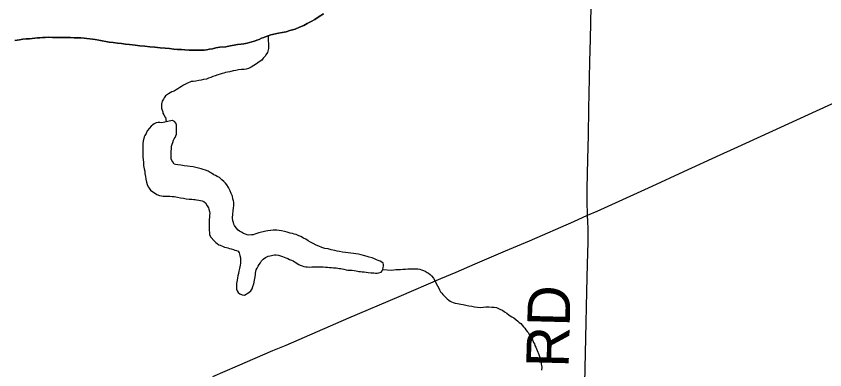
# Model space of a CAD drawing. Extents: x 2.1 to 73.9, y 4 to 26.
# Drawn here: x 44.489 to 45.03, y 22.148 to 22.385 of the extents above; entities that cross this region are included whole.
import ezdxf

# ---------------------------------------------------------------- set-up
doc = ezdxf.new("R2010")
doc.units = 0
for name, color, linetype in [('GM_X_County_Road', 7, 'Continuous'), ('GM_X_Major_River', 7, 'Continuous'), ('GM_X_Minor_Lake', 7, 'Continuous'), ('GM_X_Minor_River', 7, 'Continuous'), ('GM_X_Township_Road', 7, 'Continuous'), ('GM_X_Township_Road_Text', 7, 'Continuous')]:
    doc.layers.add(name, color=color, linetype=linetype)

msp = doc.modelspace()

# ---------------------------------------------------------------- linework, layer by layer
at = {"layer": 'GM_X_County_Road'}
for points in [[(44.87103, 22.25157), (44.87749, 22.25442), (44.9143, 22.2711), (44.9355, 22.28079), (44.9598, 22.29194), (44.96909, 22.29629), (44.98719, 22.30455), (45.08219, 22.34795), (45.10223, 22.3572), (45.11697, 22.36384), (45.12254, 22.36637)], [(44.62022, 22.1439), (44.63676, 22.15092), (44.66047, 22.1611), (44.66934, 22.16485), (44.71128, 22.183), (44.74504, 22.19735), (44.77276, 22.20921), (44.78304, 22.21363), (44.7959, 22.21913), (44.81621, 22.22778), (44.83223, 22.23459), (44.86185, 22.24752), (44.87103, 22.25157)]]:
    msp.add_lwpolyline(points, dxfattribs=at)
at = {"layer": 'GM_X_Major_River'}
for points in [[(44.52738, 22.37027), (44.52966, 22.37023), (44.53194, 22.3702), (44.53422, 22.36997), (44.54163, 22.36909), (44.5439, 22.36868), (44.54618, 22.36826), (44.54864, 22.36765), (44.55092, 22.36724), (44.55357, 22.367), (44.55642, 22.36658), (44.55908, 22.36635), (44.56192, 22.36592), (44.56458, 22.36569), (44.56838, 22.36525), (44.57142, 22.36482), (44.57465, 22.36458), (44.57806, 22.36414), (44.58148, 22.3639), (44.58509, 22.36346), (44.58832, 22.36322), (44.59136, 22.36298), (44.5942, 22.36256), (44.59667, 22.36233), (44.59933, 22.36229), (44.60162, 22.36225), (44.60447, 22.36202), (44.60675, 22.36198), (44.60884, 22.36195), (44.61074, 22.36192), (44.61264, 22.36188), (44.61436, 22.36205), (44.61607, 22.36221), (44.61798, 22.36256), (44.62007, 22.36291), (44.62237, 22.36344), (44.62504, 22.36397), (44.62903, 22.36428), (44.6319, 22.36481), (44.63457, 22.36534), (44.63685, 22.36568), (44.63914, 22.36602), (44.64105, 22.36618), (44.64315, 22.36672), (44.64486, 22.36707), (44.64639, 22.36762), (44.64811, 22.36797), (44.64964, 22.36852), (44.65117, 22.36906), (44.6529, 22.36999), (44.65442, 22.37034), (44.65596, 22.37108), (44.6573, 22.37163), (44.65902, 22.37217), (44.66417, 22.37323), (44.66665, 22.37376), (44.66932, 22.37429), (44.6718, 22.37501), (44.67543, 22.3759), (44.67831, 22.37737), (44.68118, 22.37847), (44.68348, 22.37976), (44.68597, 22.38105), (44.68847, 22.38253), (44.69135, 22.38439), (44.69423, 22.38624)], [(44.69423, 22.38624), (44.69135, 22.38439), (44.68847, 22.38253), (44.68597, 22.38105), (44.68348, 22.37976), (44.68118, 22.37847), (44.67831, 22.37737), (44.67543, 22.3759), (44.6718, 22.37501), (44.66932, 22.37429), (44.66665, 22.37376), (44.66417, 22.37323), (44.65902, 22.37217), (44.6573, 22.37163), (44.65596, 22.37108), (44.65442, 22.37034), (44.6529, 22.36999), (44.65117, 22.36906), (44.64964, 22.36852), (44.64811, 22.36797), (44.64639, 22.36762), (44.64486, 22.36707), (44.64315, 22.36672), (44.64105, 22.36618), (44.63914, 22.36602), (44.63685, 22.36568), (44.63457, 22.36534), (44.6319, 22.36481), (44.62903, 22.36428), (44.62504, 22.36397), (44.62237, 22.36344), (44.62007, 22.36291), (44.61798, 22.36256), (44.61607, 22.36221), (44.61436, 22.36205), (44.61264, 22.36188), (44.61074, 22.36192), (44.60884, 22.36195), (44.60675, 22.36198), (44.60447, 22.36202), (44.60162, 22.36225), (44.59933, 22.36229), (44.59667, 22.36233), (44.5942, 22.36256), (44.59136, 22.36298), (44.58832, 22.36322), (44.58509, 22.36346), (44.58148, 22.3639), (44.57806, 22.36414), (44.57465, 22.36458), (44.57142, 22.36482), (44.56838, 22.36525), (44.56458, 22.36569), (44.56192, 22.36592), (44.55908, 22.36635), (44.55642, 22.36658), (44.55357, 22.367), (44.55092, 22.36724), (44.54864, 22.36765), (44.54618, 22.36826), (44.5439, 22.36868), (44.54163, 22.36909), (44.53422, 22.36997), (44.53194, 22.3702), (44.52966, 22.37023), (44.52738, 22.37027)], [(44.48779, 22.36843), (44.49084, 22.36895), (44.49313, 22.36929), (44.49523, 22.36945), (44.49751, 22.36961), (44.49941, 22.36976), (44.50113, 22.36993), (44.50284, 22.37009), (44.50456, 22.37025), (44.50627, 22.37041), (44.50798, 22.37039), (44.51008, 22.37054), (44.51293, 22.3705), (44.51483, 22.37047), (44.51692, 22.37044), (44.51901, 22.3704), (44.5211, 22.37037), (44.52301, 22.37034), (44.5251, 22.37031), (44.52738, 22.37027)], [(44.52738, 22.37027), (44.5251, 22.37031), (44.52301, 22.37034), (44.5211, 22.37037), (44.51901, 22.3704), (44.51692, 22.37044), (44.51483, 22.37047), (44.51293, 22.3705), (44.51008, 22.37054), (44.50798, 22.37039), (44.50627, 22.37041), (44.50456, 22.37025), (44.50284, 22.37009), (44.50113, 22.36993), (44.49941, 22.36976), (44.49751, 22.36961), (44.49523, 22.36945), (44.49313, 22.36929), (44.49084, 22.36895), (44.48779, 22.36843)]]:
    msp.add_lwpolyline(points, dxfattribs=at)
at = {"layer": 'GM_X_Minor_Lake'}
for points in [[(44.59308, 22.31488), (44.58621, 22.31347), (44.58469, 22.3135), (44.58373, 22.31351), (44.5824, 22.31334), (44.58106, 22.3126), (44.5801, 22.31205), (44.57894, 22.31112), (44.57778, 22.30981), (44.57642, 22.30812), (44.57563, 22.30623), (44.57485, 22.30491), (44.57427, 22.30397), (44.57406, 22.30283), (44.57365, 22.30132), (44.57343, 22.29942), (44.57341, 22.29771), (44.57338, 22.29582), (44.57335, 22.29392), (44.57332, 22.29221), (44.57348, 22.29049), (44.57365, 22.28878), (44.57381, 22.28688), (44.57396, 22.28478), (44.57431, 22.28269), (44.57467, 22.28097), (44.57483, 22.27945), (44.57518, 22.27755), (44.57553, 22.27564), (44.57588, 22.27373), (44.57624, 22.27221), (44.57698, 22.27068), (44.57772, 22.26971), (44.57865, 22.26837), (44.58279, 22.26545), (44.58468, 22.26486), (44.58582, 22.26465), (44.58696, 22.26444), (44.58829, 22.26442), (44.58943, 22.2644), (44.59038, 22.26438), (44.59152, 22.26437), (44.59304, 22.26415), (44.59437, 22.26413), (44.59665, 22.26371), (44.59854, 22.2633), (44.60063, 22.26308), (44.60253, 22.26267), (44.60442, 22.26245), (44.60614, 22.26242), (44.60746, 22.26221), (44.60841, 22.2622), (44.60936, 22.26199), (44.61088, 22.26178), (44.61201, 22.26138), (44.61315, 22.26117), (44.61429, 22.26077), (44.61542, 22.26), (44.61652, 22.25789), (44.61726, 22.25655), (44.61763, 22.25559), (44.61799, 22.25407), (44.61816, 22.25273), (44.61814, 22.25159), (44.61812, 22.25026), (44.6179, 22.24875), (44.61788, 22.24742), (44.61786, 22.24628), (44.61784, 22.24495), (44.61782, 22.24381), (44.61781, 22.24267), (44.61779, 22.24134), (44.61796, 22.24), (44.61793, 22.23868), (44.61867, 22.23714), (44.62129, 22.23425), (44.62223, 22.23348), (44.62317, 22.2327), (44.6243, 22.23192), (44.62524, 22.23153), (44.62713, 22.23074), (44.62807, 22.23034), (44.6294, 22.22994), (44.63035, 22.22974), (44.63148, 22.22934), (44.63243, 22.22913), (44.63413, 22.22873), (44.63508, 22.22833), (44.63603, 22.22813), (44.63716, 22.22754), (44.6379, 22.22658), (44.63844, 22.22467), (44.6388, 22.22314), (44.63878, 22.222), (44.63877, 22.22086), (44.63874, 22.21953), (44.63853, 22.21821), (44.63812, 22.21593)], [(44.59308, 22.31488), (44.58621, 22.31347), (44.58469, 22.3135), (44.58373, 22.31351), (44.5824, 22.31334), (44.58106, 22.3126), (44.5801, 22.31205), (44.57894, 22.31112), (44.57778, 22.30981), (44.57642, 22.30812), (44.57563, 22.30623), (44.57485, 22.30491), (44.57427, 22.30397), (44.57406, 22.30283), (44.57365, 22.30132), (44.57343, 22.29942), (44.57341, 22.29771), (44.57338, 22.29582), (44.57335, 22.29392), (44.57332, 22.29221), (44.57348, 22.29049), (44.57365, 22.28878), (44.57381, 22.28688), (44.57396, 22.28478), (44.57431, 22.28269), (44.57467, 22.28097), (44.57483, 22.27945), (44.57518, 22.27755), (44.57553, 22.27564), (44.57588, 22.27373), (44.57624, 22.27221), (44.57698, 22.27068), (44.57772, 22.26971), (44.57865, 22.26837), (44.58279, 22.26545), (44.58468, 22.26486), (44.58582, 22.26465), (44.58696, 22.26444), (44.58829, 22.26442), (44.58943, 22.2644), (44.59038, 22.26438), (44.59152, 22.26437), (44.59304, 22.26415), (44.59437, 22.26413), (44.59665, 22.26371), (44.59854, 22.2633), (44.60063, 22.26308), (44.60253, 22.26267), (44.60442, 22.26245), (44.60614, 22.26242), (44.60746, 22.26221), (44.60841, 22.2622), (44.60936, 22.26199), (44.61088, 22.26178), (44.61201, 22.26138), (44.61315, 22.26117), (44.61429, 22.26077), (44.61542, 22.26), (44.61652, 22.25789), (44.61726, 22.25655), (44.61763, 22.25559), (44.61799, 22.25407), (44.61816, 22.25273), (44.61814, 22.25159), (44.61812, 22.25026), (44.6179, 22.24875), (44.61788, 22.24742), (44.61786, 22.24628), (44.61784, 22.24495), (44.61782, 22.24381), (44.61781, 22.24267), (44.61779, 22.24134), (44.61796, 22.24), (44.61793, 22.23868), (44.61867, 22.23714), (44.62129, 22.23425), (44.62223, 22.23348), (44.62317, 22.2327), (44.6243, 22.23192), (44.62524, 22.23153), (44.62713, 22.23074), (44.62807, 22.23034), (44.6294, 22.22994), (44.63035, 22.22974), (44.63148, 22.22934), (44.63243, 22.22913), (44.63413, 22.22873), (44.63508, 22.22833), (44.63603, 22.22813), (44.63716, 22.22754), (44.6379, 22.22658), (44.63844, 22.22467), (44.6388, 22.22314), (44.63878, 22.222), (44.63877, 22.22086), (44.63874, 22.21953), (44.63853, 22.21821), (44.63812, 22.21593)], [(44.59232, 22.29095), (44.59234, 22.29228), (44.59237, 22.29418), (44.59259, 22.29627), (44.59262, 22.29779), (44.59302, 22.29911), (44.59342, 22.30025), (44.59401, 22.30176), (44.59441, 22.3027), (44.59499, 22.30364), (44.59558, 22.30477), (44.59597, 22.30572), (44.59599, 22.30667), (44.59601, 22.308), (44.59603, 22.30952), (44.59605, 22.31085), (44.59588, 22.3118), (44.59571, 22.31294), (44.59459, 22.31429), (44.59327, 22.31488), (44.59308, 22.31488)], [(44.59232, 22.29095), (44.59234, 22.29228), (44.59237, 22.29418), (44.59259, 22.29627), (44.59262, 22.29779), (44.59302, 22.29911), (44.59342, 22.30025), (44.59401, 22.30176), (44.59441, 22.3027), (44.59499, 22.30364), (44.59558, 22.30477), (44.59597, 22.30572), (44.59599, 22.30667), (44.59601, 22.308), (44.59603, 22.30952), (44.59605, 22.31085), (44.59588, 22.3118), (44.59571, 22.31294), (44.59459, 22.31429), (44.59327, 22.31488), (44.59308, 22.31488)], [(44.72969, 22.2217), (44.72837, 22.22248), (44.72686, 22.22308), (44.72496, 22.22349), (44.72345, 22.22408), (44.72117, 22.22469), (44.71947, 22.22509), (44.71776, 22.2255), (44.71606, 22.22572), (44.71435, 22.22594), (44.71264, 22.22615), (44.71093, 22.22637), (44.70904, 22.22678), (44.70714, 22.227), (44.70505, 22.22741), (44.70353, 22.22763), (44.70202, 22.22803), (44.69936, 22.22845), (44.69747, 22.22905), (44.69519, 22.22947), (44.6933, 22.23007), (44.69122, 22.23086), (44.68933, 22.23165), (44.68745, 22.23263), (44.68556, 22.23361), (44.68405, 22.23459), (44.68255, 22.23556), (44.68085, 22.23635), (44.67915, 22.23732), (44.67783, 22.23791), (44.67689, 22.23831), (44.67594, 22.2387), (44.6748, 22.23891), (44.67348, 22.23931), (44.67196, 22.23972), (44.67007, 22.24032), (44.66818, 22.24073), (44.66628, 22.24114), (44.66457, 22.24136), (44.66305, 22.24157), (44.66058, 22.24161), (44.65887, 22.24145), (44.65715, 22.24128), (44.65582, 22.24092), (44.65105, 22.23986), (44.64971, 22.2395), (44.64837, 22.23895), (44.64722, 22.23859), (44.64608, 22.23842), (44.64436, 22.23826), (44.64323, 22.23846), (44.64209, 22.23886), (44.64077, 22.23945), (44.63945, 22.24023), (44.63813, 22.24102), (44.63719, 22.2416), (44.63588, 22.24314), (44.63476, 22.24468), (44.6344, 22.24563), (44.63404, 22.24678), (44.63367, 22.24793), (44.63351, 22.24983), (44.63355, 22.2523), (44.63378, 22.25457), (44.634, 22.25647), (44.63421, 22.2578), (44.63423, 22.25894), (44.63425, 22.26027), (44.63407, 22.26122), (44.63371, 22.26256), (44.63336, 22.26427), (44.63263, 22.26618), (44.6319, 22.26791), (44.63116, 22.26925), (44.63079, 22.2702), (44.62968, 22.27193), (44.62874, 22.27309), (44.62762, 22.27424), (44.62631, 22.27521), (44.62481, 22.27676), (44.62311, 22.27754), (44.62198, 22.27813), (44.62104, 22.27872), (44.61934, 22.27969), (44.6184, 22.28028), (44.61708, 22.28106), (44.61538, 22.28166), (44.61386, 22.28225), (44.61235, 22.28266), (44.60705, 22.28407), (44.60515, 22.28429), (44.60325, 22.28451), (44.60116, 22.28473), (44.59889, 22.28515), (44.5968, 22.28537), (44.59528, 22.28559), (44.59433, 22.28579), (44.5934, 22.28733), (44.59285, 22.28829), (44.59248, 22.28924), (44.59232, 22.29095)], [(44.72969, 22.2217), (44.72837, 22.22248), (44.72686, 22.22308), (44.72496, 22.22349), (44.72345, 22.22408), (44.72117, 22.22469), (44.71947, 22.22509), (44.71776, 22.2255), (44.71606, 22.22572), (44.71435, 22.22594), (44.71264, 22.22615), (44.71093, 22.22637), (44.70904, 22.22678), (44.70714, 22.227), (44.70505, 22.22741), (44.70353, 22.22763), (44.70202, 22.22803), (44.69936, 22.22845), (44.69747, 22.22905), (44.69519, 22.22947), (44.6933, 22.23007), (44.69122, 22.23086), (44.68933, 22.23165), (44.68745, 22.23263), (44.68556, 22.23361), (44.68405, 22.23459), (44.68255, 22.23556), (44.68085, 22.23635), (44.67915, 22.23732), (44.67783, 22.23791), (44.67689, 22.23831), (44.67594, 22.2387), (44.6748, 22.23891), (44.67348, 22.23931), (44.67196, 22.23972), (44.67007, 22.24032), (44.66818, 22.24073), (44.66628, 22.24114), (44.66457, 22.24136), (44.66305, 22.24157), (44.66058, 22.24161), (44.65887, 22.24145), (44.65715, 22.24128), (44.65582, 22.24092), (44.65105, 22.23986), (44.64971, 22.2395), (44.64837, 22.23895), (44.64722, 22.23859), (44.64608, 22.23842), (44.64436, 22.23826), (44.64323, 22.23846), (44.64209, 22.23886), (44.64077, 22.23945), (44.63945, 22.24023), (44.63813, 22.24102), (44.63719, 22.2416), (44.63588, 22.24314), (44.63476, 22.24468), (44.6344, 22.24563), (44.63404, 22.24678), (44.63367, 22.24793), (44.63351, 22.24983), (44.63355, 22.2523), (44.63378, 22.25457), (44.634, 22.25647), (44.63421, 22.2578), (44.63423, 22.25894), (44.63425, 22.26027), (44.63407, 22.26122), (44.63371, 22.26256), (44.63336, 22.26427), (44.63263, 22.26618), (44.6319, 22.26791), (44.63116, 22.26925), (44.63079, 22.2702), (44.62968, 22.27193), (44.62874, 22.27309), (44.62762, 22.27424), (44.62631, 22.27521), (44.62481, 22.27676), (44.62311, 22.27754), (44.62198, 22.27813), (44.62104, 22.27872), (44.61934, 22.27969), (44.6184, 22.28028), (44.61708, 22.28106), (44.61538, 22.28166), (44.61386, 22.28225), (44.61235, 22.28266), (44.60705, 22.28407), (44.60515, 22.28429), (44.60325, 22.28451), (44.60116, 22.28473), (44.59889, 22.28515), (44.5968, 22.28537), (44.59528, 22.28559), (44.59433, 22.28579), (44.5934, 22.28733), (44.59285, 22.28829), (44.59248, 22.28924), (44.59232, 22.29095)], [(44.63812, 22.21593), (44.63771, 22.21423), (44.6375, 22.21271), (44.63709, 22.2112), (44.63688, 22.20968), (44.63647, 22.20817), (44.63627, 22.20703), (44.63606, 22.2059), (44.63604, 22.20476), (44.63602, 22.20343), (44.63619, 22.20228), (44.63655, 22.20114), (44.6373, 22.19999), (44.63842, 22.19902), (44.63993, 22.19842), (44.64145, 22.19821), (44.64433, 22.20006), (44.64568, 22.20099), (44.64666, 22.2025), (44.64706, 22.20401), (44.64766, 22.20571), (44.64808, 22.20818), (44.64849, 22.21045), (44.64871, 22.21197), (44.64891, 22.21291), (44.64932, 22.215), (44.64991, 22.21613), (44.6505, 22.21745), (44.65128, 22.21877), (44.65206, 22.21989), (44.65284, 22.22102), (44.654, 22.22233), (44.65554, 22.22326), (44.65726, 22.22418), (44.6586, 22.22454), (44.66032, 22.22489), (44.66146, 22.22506), (44.6626, 22.22505), (44.66412, 22.22483), (44.66545, 22.22443), (44.66696, 22.22403), (44.6681, 22.22363), (44.66923, 22.22323), (44.67036, 22.22264), (44.6715, 22.22205), (44.67301, 22.22165), (44.67395, 22.22107), (44.67489, 22.22048), (44.67584, 22.2199), (44.67678, 22.21931), (44.67772, 22.21873), (44.67866, 22.21814), (44.67999, 22.21774), (44.68112, 22.21734), (44.68245, 22.21713), (44.68359, 22.21711), (44.68511, 22.2169), (44.68644, 22.21707), (44.68796, 22.21704), (44.68949, 22.21721), (44.69405, 22.21714), (44.69557, 22.21692), (44.69709, 22.2169), (44.69842, 22.21669), (44.69975, 22.21667), (44.70108, 22.21645), (44.70279, 22.21643), (44.70393, 22.21622), (44.70487, 22.21602), (44.70582, 22.216), (44.70677, 22.21579), (44.70791, 22.21559), (44.70942, 22.21518), (44.71056, 22.21497), (44.71189, 22.21495), (44.71341, 22.21493), (44.71474, 22.21472), (44.71626, 22.2145), (44.71797, 22.2141), (44.7191, 22.21389), (44.72024, 22.21368), (44.72157, 22.21366), (44.7229, 22.21345), (44.72423, 22.21343), (44.72594, 22.21321), (44.72689, 22.2132), (44.72803, 22.21318), (44.72917, 22.21297), (44.73031, 22.21295), (44.73145, 22.21312), (44.73298, 22.21348), (44.73357, 22.21442), (44.73396, 22.21536), (44.73417, 22.21669), (44.73438, 22.21764), (44.73439, 22.21859), (44.73422, 22.21954), (44.73328, 22.22031), (44.73215, 22.2209), (44.73082, 22.2213), (44.72969, 22.2217)], [(44.63812, 22.21593), (44.63771, 22.21423), (44.6375, 22.21271), (44.63709, 22.2112), (44.63688, 22.20968), (44.63647, 22.20817), (44.63627, 22.20703), (44.63606, 22.2059), (44.63604, 22.20476), (44.63602, 22.20343), (44.63619, 22.20228), (44.63655, 22.20114), (44.6373, 22.19999), (44.63842, 22.19902), (44.63993, 22.19842), (44.64145, 22.19821), (44.64433, 22.20006), (44.64568, 22.20099), (44.64666, 22.2025), (44.64706, 22.20401), (44.64766, 22.20571), (44.64808, 22.20818), (44.64849, 22.21045), (44.64871, 22.21197), (44.64891, 22.21291), (44.64932, 22.215), (44.64991, 22.21613), (44.6505, 22.21745), (44.65128, 22.21877), (44.65206, 22.21989), (44.65284, 22.22102), (44.654, 22.22233), (44.65554, 22.22326), (44.65726, 22.22418), (44.6586, 22.22454), (44.66032, 22.22489), (44.66146, 22.22506), (44.6626, 22.22505), (44.66412, 22.22483), (44.66545, 22.22443), (44.66696, 22.22403), (44.6681, 22.22363), (44.66923, 22.22323), (44.67036, 22.22264), (44.6715, 22.22205), (44.67301, 22.22165), (44.67395, 22.22107), (44.67489, 22.22048), (44.67584, 22.2199), (44.67678, 22.21931), (44.67772, 22.21873), (44.67866, 22.21814), (44.67999, 22.21774), (44.68112, 22.21734), (44.68245, 22.21713), (44.68359, 22.21711), (44.68511, 22.2169), (44.68644, 22.21707), (44.68796, 22.21704), (44.68949, 22.21721), (44.69405, 22.21714), (44.69557, 22.21692), (44.69709, 22.2169), (44.69842, 22.21669), (44.69975, 22.21667), (44.70108, 22.21645), (44.70279, 22.21643), (44.70393, 22.21622), (44.70487, 22.21602), (44.70582, 22.216), (44.70677, 22.21579), (44.70791, 22.21559), (44.70942, 22.21518), (44.71056, 22.21497), (44.71189, 22.21495), (44.71341, 22.21493), (44.71474, 22.21472), (44.71626, 22.2145), (44.71797, 22.2141), (44.7191, 22.21389), (44.72024, 22.21368), (44.72157, 22.21366), (44.7229, 22.21345), (44.72423, 22.21343), (44.72594, 22.21321), (44.72689, 22.2132), (44.72803, 22.21318), (44.72917, 22.21297), (44.73031, 22.21295), (44.73145, 22.21312), (44.73298, 22.21348), (44.73357, 22.21442), (44.73396, 22.21536), (44.73417, 22.21669), (44.73438, 22.21764), (44.73439, 22.21859), (44.73422, 22.21954), (44.73328, 22.22031), (44.73215, 22.2209), (44.73082, 22.2213), (44.72969, 22.2217)]]:
    msp.add_lwpolyline(points, dxfattribs=at)
at = {"layer": 'GM_X_Minor_River'}
for points in [[(44.6573, 22.37163), (44.65754, 22.36307), (44.65734, 22.36213), (44.65674, 22.36043), (44.65577, 22.35892), (44.65518, 22.35798), (44.65402, 22.35667), (44.65305, 22.35535), (44.65132, 22.35424), (44.64958, 22.35275), (44.64767, 22.35164), (44.64594, 22.35053), (44.64421, 22.34979), (44.64268, 22.34925), (44.64116, 22.34908), (44.63944, 22.34892), (44.63754, 22.34876), (44.63563, 22.34841), (44.63392, 22.34806), (44.63162, 22.34752), (44.6301, 22.34717), (44.62876, 22.347), (44.62762, 22.34664), (44.62647, 22.34628), (44.62513, 22.34592), (44.6236, 22.34537), (44.62188, 22.34483), (44.62035, 22.34428), (44.61882, 22.34374), (44.61729, 22.34319), (44.61595, 22.34264), (44.61405, 22.34229), (44.61252, 22.34194), (44.6108, 22.34158), (44.60889, 22.34123), (44.60718, 22.34107), (44.60585, 22.3409), (44.60489, 22.34054), (44.60374, 22.34018), (44.60278, 22.33962), (44.60163, 22.33907), (44.60067, 22.33851), (44.59933, 22.33759), (44.59818, 22.33703), (44.59683, 22.33611), (44.59568, 22.33536), (44.59434, 22.33462), (44.59281, 22.33408), (44.59165, 22.33334), (44.5905, 22.33278), (44.58858, 22.33149), (44.58761, 22.33017), (44.58721, 22.32923), (44.58643, 22.32791), (44.58623, 22.32696), (44.58602, 22.32583), (44.586, 22.3245), (44.58598, 22.32317), (44.58634, 22.32183), (44.5867, 22.32068), (44.58688, 22.31973), (44.58743, 22.31877), (44.58836, 22.31724), (44.58854, 22.31705), (44.58912, 22.31409)], [(44.73396, 22.21536), (44.74004, 22.21489), (44.74137, 22.21506), (44.74271, 22.21522), (44.74423, 22.21539), (44.74575, 22.21537), (44.74747, 22.21553), (44.74918, 22.2155), (44.7507, 22.21567), (44.7528, 22.21582), (44.75432, 22.2158), (44.75565, 22.21578), (44.75736, 22.21575), (44.75869, 22.21554), (44.76001, 22.21514), (44.76134, 22.21474), (44.76247, 22.21415), (44.7636, 22.21337), (44.76454, 22.21279), (44.76567, 22.21201), (44.7666, 22.21105), (44.76791, 22.2095), (44.76939, 22.20701), (44.76976, 22.20605), (44.77068, 22.20433), (44.77161, 22.2028), (44.77198, 22.20184), (44.77272, 22.2005), (44.77346, 22.19954), (44.77421, 22.19857), (44.77701, 22.19568), (44.77814, 22.1949), (44.77908, 22.19413), (44.78003, 22.19373), (44.78116, 22.19333), (44.78249, 22.19293), (44.784, 22.19253), (44.78628, 22.19211), (44.7878, 22.1919), (44.78969, 22.19149), (44.79159, 22.19108), (44.79349, 22.19086), (44.79538, 22.19045), (44.79728, 22.19023), (44.79918, 22.19001), (44.80108, 22.19017), (44.80299, 22.19033), (44.80489, 22.1903), (44.80698, 22.19026), (44.8085, 22.19005), (44.81001, 22.18984), (44.81153, 22.18924), (44.81285, 22.18865), (44.81417, 22.18806), (44.81549, 22.18709), (44.81699, 22.18611), (44.81868, 22.18476), (44.82038, 22.18378), (44.8217, 22.183), (44.82301, 22.18184), (44.82433, 22.18087), (44.82526, 22.1799), (44.82639, 22.17913), (44.82733, 22.17816), (44.82807, 22.17701), (44.82901, 22.17604), (44.82975, 22.17489), (44.83069, 22.17393), (44.83143, 22.17297), (44.83198, 22.17182), (44.83329, 22.1699), (44.83384, 22.16894), (44.83439, 22.16779), (44.83494, 22.16664), (44.8355, 22.16568), (44.83586, 22.16453), (44.83642, 22.16339), (44.83697, 22.16224), (44.83733, 22.16128), (44.83843, 22.1586), (44.83898, 22.15707), (44.83935, 22.15612), (44.8397, 22.15478), (44.84006, 22.15307), (44.84004, 22.15212), (44.84022, 22.15116), (44.84039, 22.15002), (44.84017, 22.14813)]]:
    msp.add_lwpolyline(points, dxfattribs=at)
at = {"layer": 'GM_X_Township_Road'}
for points in [[(44.87103, 22.25157), (44.87092, 22.25371), (44.87073, 22.25899), (44.8708, 22.26925), (44.87119, 22.28914), (44.8716, 22.30499), (44.87194, 22.3227), (44.87236, 22.34321), (44.87254, 22.3544), (44.87298, 22.36931), (44.87357, 22.39106)], [(44.86843, 22.10694), (44.86852, 22.10892), (44.86888, 22.11948), (44.86917, 22.13937), (44.86993, 22.16951), (44.87062, 22.20059), (44.87105, 22.21892), (44.87141, 22.23353), (44.87144, 22.24254), (44.87124, 22.24751), (44.87103, 22.25157)]]:
    msp.add_lwpolyline(points, dxfattribs=at)

# ---------------------------------------------------------------- texts
at = {"layer": 'GM_X_Township_Road_Text'}
msp.add_text('RD', height=0.028409, rotation=88.531, dxfattribs=at).set_placement((44.85836, 22.14954))

doc.saveas('drawing.dxf')
